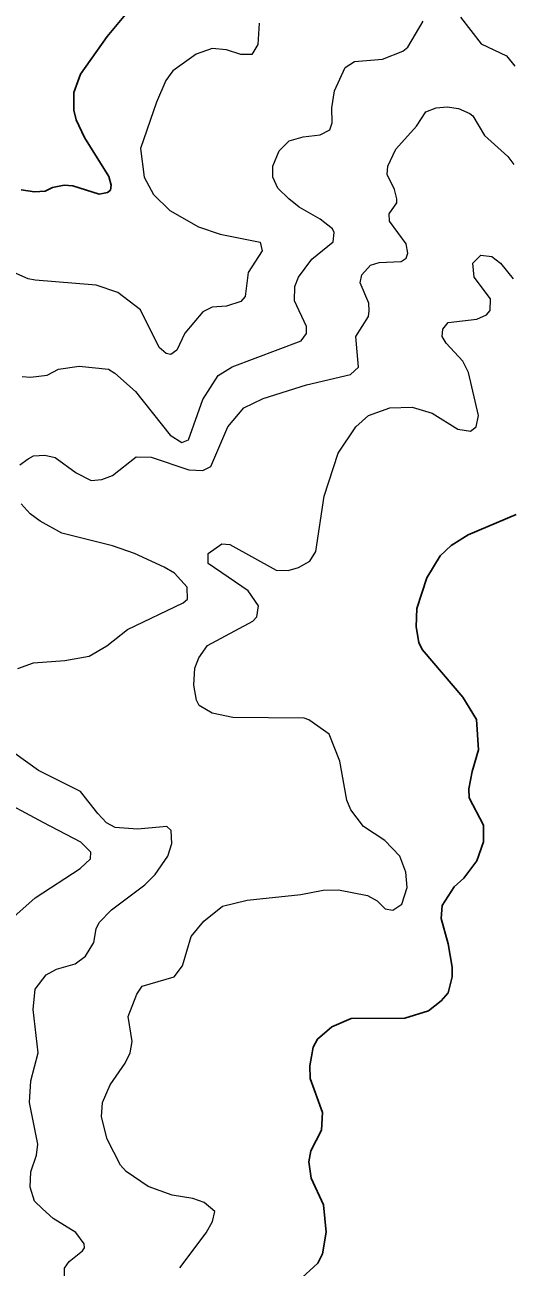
# Model space of a CAD drawing. Extents: x 294.2 to 320.3, y 7482.7 to 7510.7.
# Drawn here: x 298.568 to 299.342, y 7486.646 to 7488.63 of the extents above; entities that cross this region are included whole.
import ezdxf

# ---------------------------------------------------------------- set-up
doc = ezdxf.new("R2010")
doc.units = 0
doc.header["$LTSCALE"] = 0.032
doc.layers.add('1', color=7, linetype='Continuous', lineweight=25)
doc.layers.add('2', color=7, linetype='Continuous', lineweight=13)

msp = doc.modelspace()

# ---------------------------------------------------------------- linework, layer by layer
at = {"layer": '1'}
for points in [[(298.5622, 7488.3665), (298.5833, 7488.3632), (298.6005, 7488.3643), (298.6121, 7488.3702), (298.6305, 7488.3735), (298.6445, 7488.3728), (298.6866, 7488.3595), (298.7, 7488.362), (298.7045, 7488.3658), (298.7058, 7488.3735), (298.702, 7488.3876), (298.663, 7488.4501), (298.6496, 7488.4782), (298.6458, 7488.4935), (298.6458, 7488.5216), (298.6566, 7488.551), (298.6992, 7488.6114), (298.7286, 7488.6463)], [(299.3519, 7487.848), (299.2753, 7487.8153), (299.2481, 7487.7981), (299.2309, 7487.782), (299.2095, 7487.7465), (299.1936, 7487.6974), (299.1923, 7487.6686), (299.1967, 7487.6431), (299.2019, 7487.6322), (299.267, 7487.5563), (299.2887, 7487.5205), (299.2919, 7487.472), (299.2817, 7487.4375), (299.2766, 7487.4094), (299.2772, 7487.3954), (299.2997, 7487.3517), (299.2997, 7487.3248), (299.2891, 7487.2947), (299.2685, 7487.2672), (299.2529, 7487.2533), (299.234, 7487.2231), (299.2324, 7487.2027), (299.2435, 7487.1623), (299.2498, 7487.1247), (299.2498, 7487.1093), (299.2434, 7487.0838), (299.2325, 7487.071), (299.2121, 7487.055), (299.1744, 7487.0435), (299.0889, 7487.0428), (299.0578, 7487.0294), (299.035, 7487.01), (299.0278, 7486.9971), (299.0225, 7486.967), (299.0231, 7486.9471), (299.0428, 7486.8928), (299.0411, 7486.8643), (299.0245, 7486.8315), (299.0211, 7486.8137), (299.0249, 7486.7878), (299.0443, 7486.7454), (299.0487, 7486.7014), (299.0431, 7486.6669), (299.0353, 7486.6523), (299.0042, 7486.6233)]]:
    msp.add_lwpolyline(points, dxfattribs=at)
at = {"layer": '2'}
for points in [[(298.942, 7488.6327), (298.9395, 7488.5983), (298.9299, 7488.5823), (298.9127, 7488.5823), (298.8897, 7488.5899), (298.8667, 7488.5918), (298.8412, 7488.5829), (298.8041, 7488.5561), (298.7926, 7488.5408), (298.7779, 7488.5063), (298.7524, 7488.4323), (298.7581, 7488.3863), (298.7734, 7488.3588), (298.799, 7488.3333), (298.845, 7488.3071), (298.8795, 7488.2956), (298.9433, 7488.2828), (298.9465, 7488.2688), (298.9241, 7488.2343), (298.9197, 7488.196), (298.9127, 7488.1877), (298.8897, 7488.1806), (298.8667, 7488.1788), (298.852, 7488.1717), (298.8233, 7488.1373), (298.8105, 7488.1104), (298.8009, 7488.1034), (298.7933, 7488.1047), (298.7824, 7488.1143), (298.7524, 7488.1749), (298.716, 7488.2024), (298.6815, 7488.2138), (298.5845, 7488.2222), (298.573, 7488.2241), (298.5455, 7488.2362)], [(298.9637, 7488.3863), (298.9637, 7488.4042), (298.9739, 7488.4284), (298.9899, 7488.4444), (299.0123, 7488.4508), (299.0391, 7488.4539), (299.0544, 7488.4622), (299.0582, 7488.4731), (299.0576, 7488.4974), (299.062, 7488.5242), (299.0793, 7488.5618), (299.0939, 7488.5714), (299.1387, 7488.5752), (299.1712, 7488.588), (299.1789, 7488.5944), (299.2038, 7488.6359)], [(299.2632, 7488.6423), (299.2964, 7488.5995), (299.3366, 7488.5804), (299.35, 7488.5638)], [(299.193, 7488.468), (299.2076, 7488.4909), (299.2242, 7488.4973), (299.2421, 7488.4986), (299.26, 7488.4961), (299.2779, 7488.4884), (299.283, 7488.4846), (299.3015, 7488.4533), (299.3385, 7488.4195), (299.3481, 7488.4067)], [(299.1616, 7488.3454), (299.1616, 7488.3518), (299.1578, 7488.3671), (299.1463, 7488.3907), (299.147, 7488.4041), (299.1598, 7488.431), (299.193, 7488.468)], [(299.0614, 7488.2981), (299.0589, 7488.3039), (299.0391, 7488.3192), (299.0058, 7488.3384), (298.9893, 7488.3518), (298.9714, 7488.369), (298.9637, 7488.3863)], [(298.5596, 7487.9272), (298.573, 7487.9368), (298.5819, 7487.9413), (298.5998, 7487.9425), (298.6164, 7487.9387), (298.6496, 7487.9144), (298.6739, 7487.9023), (298.6905, 7487.9035), (298.7077, 7487.9099), (298.7454, 7487.94), (298.7696, 7487.9393), (298.8297, 7487.9189), (298.852, 7487.9183), (298.8648, 7487.9246), (298.8916, 7487.9879), (298.9171, 7488.0179), (298.9484, 7488.0332), (299.0174, 7488.0549), (299.0876, 7488.0715), (299.1003, 7488.083), (299.0959, 7488.1321), (299.1163, 7488.1641), (299.1176, 7488.173), (299.1169, 7488.1852), (299.1029, 7488.2177), (299.1055, 7488.2304), (299.1195, 7488.2458), (299.1336, 7488.2503), (299.1687, 7488.2516), (299.1763, 7488.2573), (299.1789, 7488.2649), (299.1763, 7488.2803), (299.1501, 7488.316), (299.1495, 7488.3281), (299.1616, 7488.3454)], [(298.5634, 7488.0683), (298.5768, 7488.067), (298.6036, 7488.0702), (298.6215, 7488.0798), (298.6547, 7488.0849), (298.7013, 7488.0798), (298.7115, 7488.0734), (298.7447, 7488.0441), (298.7996, 7487.9745), (298.8182, 7487.963), (298.829, 7487.9668), (298.852, 7488.0313), (298.8762, 7488.0696), (298.8986, 7488.0836), (299.0091, 7488.1251), (299.0173, 7488.1366), (299.0173, 7488.1481), (298.9982, 7488.189), (298.9988, 7488.212), (299.0046, 7488.2266), (299.0257, 7488.2554), (299.0601, 7488.2834), (299.0614, 7488.2981)], [(299.0959, 7487.9878), (299.1163, 7488.0057), (299.1502, 7488.0179), (299.1859, 7488.0192), (299.2179, 7488.0095), (299.2587, 7487.984), (299.2792, 7487.9808), (299.288, 7487.9878), (299.2919, 7488.0058), (299.276, 7488.0747), (299.267, 7488.0925), (299.2402, 7488.1213), (299.2338, 7488.1321), (299.2351, 7488.1437), (299.2434, 7488.1545), (299.2894, 7488.1596), (299.3047, 7488.1666), (299.3104, 7488.1736), (299.311, 7488.1921), (299.2849, 7488.2266), (299.2829, 7488.249), (299.2958, 7488.2618), (299.313, 7488.2598), (299.327, 7488.249), (299.3475, 7488.2241)], [(298.988, 7487.7586), (299.0046, 7487.7631), (299.0225, 7487.7733), (299.0321, 7487.7886), (299.0454, 7487.8768), (299.0678, 7487.9457), (299.0959, 7487.9878)], [(298.5564, 7487.6016), (298.5819, 7487.6111), (298.6317, 7487.6144), (298.6707, 7487.6214), (298.6988, 7487.6379), (298.7319, 7487.6642), (298.8207, 7487.7069), (298.8277, 7487.7127), (298.8271, 7487.7318), (298.8066, 7487.7542), (298.7901, 7487.7638), (298.7428, 7487.7855), (298.7077, 7487.7976), (298.6266, 7487.818), (298.5922, 7487.8372), (298.5762, 7487.8486), (298.5621, 7487.8646)], [(298.815, 7486.6445), (298.8571, 7486.7007), (298.8673, 7486.7186), (298.8712, 7486.7345), (298.8539, 7486.7492), (298.8361, 7486.7556), (298.8028, 7486.7607), (298.7645, 7486.7747), (298.7294, 7486.7984), (298.7205, 7486.8086), (298.6994, 7486.8501), (298.6904, 7486.8859), (298.6917, 7486.9088), (298.7039, 7486.9369), (298.7281, 7486.9714), (298.7358, 7486.988), (298.739, 7487.0059), (298.7326, 7487.0461), (298.7466, 7487.0818), (298.7549, 7487.0946), (298.806, 7487.1093), (298.8194, 7487.1272), (298.8335, 7487.1738), (298.8533, 7487.1981), (298.8833, 7487.2223), (298.9229, 7487.2319), (299.0084, 7487.2408), (299.0442, 7487.2479), (299.0685, 7487.2485), (299.115, 7487.2395), (299.1304, 7487.2306), (299.1431, 7487.2178), (299.1553, 7487.2159), (299.1693, 7487.2255), (299.1782, 7487.2523), (299.1757, 7487.2766), (299.1661, 7487.3021), (299.1425, 7487.327), (299.1086, 7487.3494), (299.0882, 7487.3762), (299.0819, 7487.3915), (299.0704, 7487.4541), (299.0538, 7487.4969), (299.0212, 7487.5199), (299.0135, 7487.5224), (298.8999, 7487.5237), (298.8667, 7487.5307), (298.8462, 7487.5428), (298.8418, 7487.5512), (298.8373, 7487.5754), (298.8392, 7487.6022), (298.8456, 7487.6188), (298.8596, 7487.6386), (298.9318, 7487.6776), (298.9382, 7487.6846), (298.9407, 7487.7018), (298.9241, 7487.7261), (298.8603, 7487.7695), (298.8603, 7487.7854), (298.882, 7487.8008), (298.8948, 7487.8001), (298.9688, 7487.7587), (298.988, 7487.7586)], [(298.6598, 7486.672), (298.663, 7486.6764), (298.6623, 7486.6828), (298.649, 7486.7013), (298.6132, 7486.7236), (298.596, 7486.739), (298.5832, 7486.7511), (298.5762, 7486.7735), (298.5775, 7486.7978), (298.5864, 7486.8246), (298.5883, 7486.8424), (298.5755, 7486.9088), (298.5775, 7486.9433), (298.589, 7486.988), (298.5813, 7487.057), (298.5845, 7487.0895), (298.6017, 7487.1125), (298.6183, 7487.1215), (298.6483, 7487.1304), (298.6649, 7487.1425), (298.6777, 7487.1642), (298.6815, 7487.1859), (298.6866, 7487.1962), (298.7064, 7487.2165), (298.7594, 7487.2561), (298.776, 7487.2727), (298.7958, 7487.3021), (298.8022, 7487.3226), (298.8015, 7487.343), (298.7945, 7487.3494), (298.7479, 7487.3455), (298.7122, 7487.3481), (298.6981, 7487.3551), (298.6841, 7487.3705), (298.6566, 7487.4056), (298.5896, 7487.4387), (298.5519, 7487.4662)], [(298.55, 7487.2051), (298.5845, 7487.2357), (298.656, 7487.2823), (298.6726, 7487.2976), (298.6732, 7487.3085), (298.6573, 7487.3245), (298.5973, 7487.3557), (298.5194, 7487.3973)], [(298.6254, 7486.5704), (298.6362, 7486.5736), (298.6432, 7486.5896), (298.6317, 7486.619), (298.6311, 7486.6439), (298.6387, 7486.6547), (298.6598, 7486.672)]]:
    msp.add_lwpolyline(points, dxfattribs=at)

doc.saveas('drawing.dxf')
